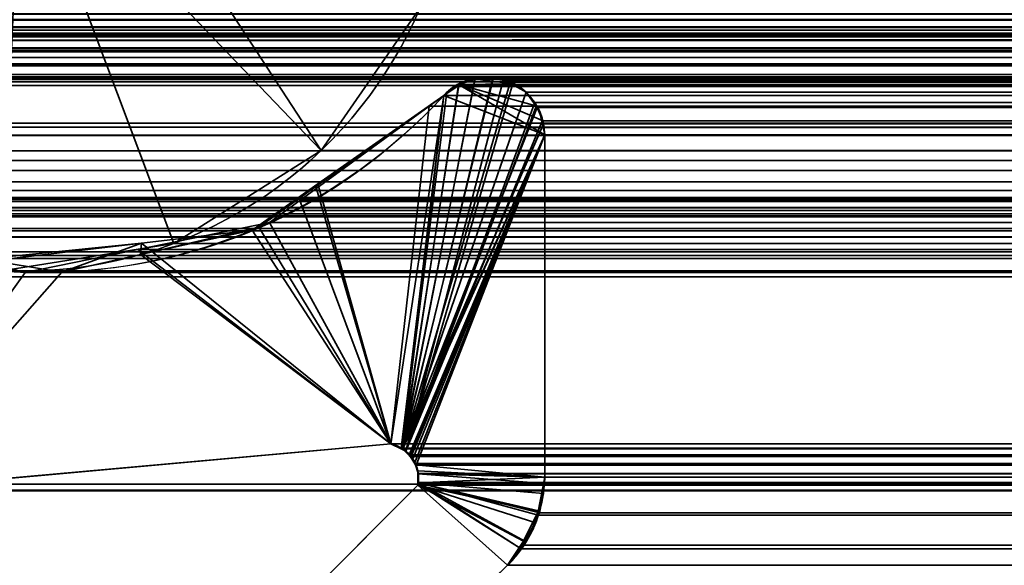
# Model space of a CAD drawing. Header units: millimetres. Extents: x -503 to 6703, y -110 to 193.
# Tile 721 of 1056: x 2599.75 to 2604.84, y 3.48 to 6.3. Entities that reach past the tile are written whole.
import ezdxf

# ---------------------------------------------------------------- set-up
doc = ezdxf.new("R2010")
doc.units = ezdxf.units.MM
doc.layers.add('151', color=7, linetype='Continuous', true_color=0xffffff)

# ---------------------------------------------------------------- blocks, each defined once
blk = doc.blocks.new('UG_SURFACE_003')
at = {"layer": '151', "color": 252, "linetype": 'Continuous', "lineweight": 35}
for points in [[(3602.5, -14, 2212.25), (3602.5, 174.4, 2212.25), (2397.5, 174.4, 2212.25), (2397.5, -14, 2212.25)], [(2547.4999, -14, 2062.2499), (2547.4999, 174.4, 2062.2499), (3452.5001, 174.4, 2062.2499), (3452.5001, -14, 2062.2499)]]:
    blk.add_3dface(points, dxfattribs=at)
blk = doc.blocks.new('UG_SURFACE_266')
at = {"layer": '151', "color": 252, "linetype": 'Continuous', "lineweight": 35}
for points in [[(2600.4848, 7.0997, 2006.7651), (2600.4398, 6.9554, 2006.8102), (2601.306, 5.6247, 2005.944), (2601.8193, 6.3663, 2005.4307)], [(2600.4398, 6.9554, 2006.8102), (2600.2686, 6.7082, 2006.9814), (2601.306, 5.6247, 2005.944)], [(2601.8193, 6.3663, -7.75), (2601.306, 5.6247, -7.75), (2600.2686, 6.7082, -7.75), (2600.4398, 6.9554, -7.75)], [(2600.5425, 5.1442, 2006.7074), (2601.306, 5.6247, 2005.944), (2600.2686, 6.7082, 2006.9814), (2600.0142, 6.5481, 2007.2358)], [(2600.0142, 6.5481, -7.75), (2600.2686, 6.7082, -7.75), (2601.306, 5.6247, -7.75), (2600.5425, 5.1442, -7.75)], [(2599.6518, 5.0021, 2007.5982), (2600.5425, 5.1442, 2006.7074), (2600.0142, 6.5481, 2007.2358), (2599.7174, 6.5007, 2007.5326)], [(2600.5425, 5.1442, -7.75), (2599.6518, 5.0021, -7.75), (2599.7174, 6.5007, -7.75), (2600.0142, 6.5481, -7.75)], [(2601.306, 5.6247, 2005.944), (2601.306, 5.6247, -7.75), (2601.8193, 6.3663, -7.75), (2601.8193, 6.3663, 2005.4307)], [(2600.5425, 5.1442, 2006.7074), (2600.5425, 5.1442, -7.75), (2601.306, 5.6247, -7.75), (2601.306, 5.6247, 2005.944)], [(2599.6518, 5.0021, 2007.5982), (2599.6518, 5.0021, -7.75), (2600.5425, 5.1442, -7.75), (2600.5425, 5.1442, 2006.7074)]]:
    blk.add_3dface(points, dxfattribs=at)
blk = doc.blocks.new('UG_SURFACE_267')
at = {"layer": '151', "color": 252, "linetype": 'Continuous', "lineweight": 35}
for points in [[(2600.4848, 7.0997, 2006.7651), (2600.4398, 6.9554, 2006.8102), (2601.306, 5.6247, 2005.944), (2601.8193, 6.3663, 2005.4307)], [(2600.4398, 6.9554, 2006.8102), (2600.2686, 6.7082, 2006.9814), (2601.306, 5.6247, 2005.944)], [(2601.8193, 6.3663, -7.75), (2601.306, 5.6247, -7.75), (2600.2686, 6.7082, -7.75), (2600.4398, 6.9554, -7.75)], [(2600.5425, 5.1442, 2006.7074), (2601.306, 5.6247, 2005.944), (2600.2686, 6.7082, 2006.9814), (2600.0142, 6.5481, 2007.2358)], [(2600.0142, 6.5481, -7.75), (2600.2686, 6.7082, -7.75), (2601.306, 5.6247, -7.75), (2600.5425, 5.1442, -7.75)], [(2599.6518, 5.0021, 2007.5982), (2600.5425, 5.1442, 2006.7074), (2600.0142, 6.5481, 2007.2358), (2599.7174, 6.5007, 2007.5326)], [(2600.5425, 5.1442, -7.75), (2599.6518, 5.0021, -7.75), (2599.7174, 6.5007, -7.75), (2600.0142, 6.5481, -7.75)], [(2601.306, 5.6247, 2005.944), (2601.306, 5.6247, -7.75), (2601.8193, 6.3663, -7.75), (2601.8193, 6.3663, 2005.4307)], [(2600.5425, 5.1442, 2006.7074), (2600.5425, 5.1442, -7.75), (2601.306, 5.6247, -7.75), (2601.306, 5.6247, 2005.944)], [(2599.6518, 5.0021, 2007.5982), (2599.6518, 5.0021, -7.75), (2600.5425, 5.1442, -7.75), (2600.5425, 5.1442, 2006.7074)]]:
    blk.add_3dface(points, dxfattribs=at)
blk = doc.blocks.new('UG_SURFACE_268')
at = {"layer": '151', "color": 252, "linetype": 'Continuous', "lineweight": 35}
for points in [[(2585.5, -25.92, 2021.75), (3414.5, -25.92, 2021.75), (3414.5, 14.42, 2021.75), (2585.5, 14.42, 2021.75)], [(2586.9999, -25.92, 2020.2501), (2586.9999, 14.42, 2020.2501), (3413.0001, 14.42, 2020.2501), (3413.0001, -25.92, 2020.2501)], [(2601.8193, 6.3663, 2005.4307), (2601.306, 5.6247, 2005.944), (2600.4398, 6.9554, 2006.8102), (2600.4848, 7.0997, 2006.7651)], [(2601.306, 5.6247, 2005.944), (2600.2686, 6.7082, 2006.9814), (2600.4398, 6.9554, 2006.8102)], [(2600.0142, 6.5481, 2007.2358), (2600.2686, 6.7082, 2006.9814), (2601.306, 5.6247, 2005.944), (2600.5425, 5.1442, 2006.7074)], [(3402.2048, 6.1356, 2009.4547), (2597.6117, 6.55, 2009.6383), (2597.7952, 6.1356, 2009.4547)], [(3402.2048, 6.1356, 2009.4547), (3402.3883, 6.55, 2009.6383), (2597.6117, 6.55, 2009.6383)], [(2599.7174, 6.5007, 2007.5326), (2600.0142, 6.5481, 2007.2358), (2600.5425, 5.1442, 2006.7074), (2599.6518, 5.0021, 2007.5982)], [(3398.694, 5.6247, 2005.944), (2601.306, 5.6247, 2005.944), (2601.8193, 6.3663, 2005.4307), (3398.1807, 6.3663, 2005.4307)], [(2597.7952, 6.1356, 2009.4547), (2598.0585, 5.7665, 2009.1918), (3401.9415, 5.7665, 2009.1918), (3402.2048, 6.1356, 2009.4547)], [(3401.9415, 5.7665, 2009.1918), (2598.0585, 5.7665, 2009.1918), (2598.7768, 5.2213, 2008.4732), (3401.2232, 5.2213, 2008.4732)], [(3399.4575, 5.1442, 2006.7074), (2600.5425, 5.1442, 2006.7074), (2601.306, 5.6247, 2005.944), (3398.694, 5.6247, 2005.944)], [(3401.2232, 5.2213, 2008.4732), (2598.7768, 5.2213, 2008.4732), (2599.6518, 5.0021, 2007.5982), (3400.3482, 5.0021, 2007.5982)], [(3400.3482, 5.0021, 2007.5982), (2599.6518, 5.0021, 2007.5982), (2600.5425, 5.1442, 2006.7074), (3399.4575, 5.1442, 2006.7074)]]:
    blk.add_3dface(points, dxfattribs=at)
blk = doc.blocks.new('UG_SURFACE_296')
at = {"layer": '151', "color": 7, "linetype": 'Continuous', "lineweight": 35}
for points in [[(2601.7237, 4.0792, 2005.5263), (2602.1037, 5.9952, 2005.1463), (2602.0806, 5.9954, 2005.1694), (2602.0184, 5.9606, 2005.2316)], [(2601.7237, 4.0792, 2005.5263), (2602.1969, 5.9944, 2005.053), (2602.1037, 5.9952, 2005.1463)], [(2602.2491, 5.9939, 2005.0008), (2602.1969, 5.9944, 2005.053), (2601.7237, 4.0792, 2005.5263), (2601.7449, 4.069, 2005.5051)], [(2601.7449, 4.069, 2005.5051), (2602.2959, 5.9673, 2004.9541), (2602.2491, 5.9939, 2005.0008)], [(2602.4122, 5.8734, 2004.8378), (2602.3667, 5.9269, 2004.8833), (2602.2959, 5.9673, 2004.9541), (2601.7449, 4.069, 2005.5051)], [(2602.0184, 5.9606, 2005.2316), (2602.0176, 5.9668, -7.75), (2601.9409, 5.9099, -7.75)], [(2601.9409, 5.9099, -7.75), (2602.0176, 5.9668, -7.75), (2602.4632, 5.7056, -7.75)], [(2602.2949, 5.9696, -7.75), (2602.0176, 5.9668, -7.75), (2602.0305, 5.9764, -7.75), (2602.1051, 5.9951, -7.75)], [(2602.0305, 5.9764, -7.75), (2602.0176, 5.9668, -7.75), (2602.0184, 5.9606, 2005.2316)], [(2602.0176, 5.9668, -7.75), (2602.2949, 5.9696, -7.75), (2602.3667, 5.9269, -7.75), (2602.4172, 5.8558, -7.75)], [(2602.4172, 5.8558, -7.75), (2602.4377, 5.8271, -7.75), (2602.4473, 5.7817, -7.75), (2602.0176, 5.9668, -7.75)], [(2602.4473, 5.7817, -7.75), (2602.4632, 5.7056, -7.75), (2602.0176, 5.9668, -7.75)], [(2602.0305, 5.9764, -7.75), (2602.0184, 5.9606, 2005.2316), (2602.0806, 5.9954, 2005.1694)], [(2602.0305, 5.9764, -7.75), (2602.0806, 5.9954, 2005.1694), (2602.1037, 5.9952, 2005.1463)], [(2602.1037, 5.9952, 2005.1463), (2602.1051, 5.9951, -7.75), (2602.0305, 5.9764, -7.75)], [(2602.1051, 5.9951, -7.75), (2602.1037, 5.9952, 2005.1463), (2602.1969, 5.9944, 2005.053)], [(2602.1969, 5.9944, 2005.053), (2602.1502, 6.0064, -7.75), (2602.1051, 5.9951, -7.75)], [(2602.1051, 5.9951, -7.75), (2602.1502, 6.0064, -7.75), (2602.1962, 5.9997, -7.75)], [(2602.1962, 5.9997, -7.75), (2602.2596, 5.9906, -7.75), (2602.2949, 5.9696, -7.75), (2602.1051, 5.9951, -7.75)], [(2602.1969, 5.9944, 2005.053), (2602.1962, 5.9997, -7.75), (2602.1502, 6.0064, -7.75)], [(2602.1962, 5.9997, -7.75), (2602.1969, 5.9944, 2005.053), (2602.2491, 5.9939, 2005.0008)], [(2602.2491, 5.9939, 2005.0008), (2602.2596, 5.9906, -7.75), (2602.1962, 5.9997, -7.75)], [(2602.2491, 5.9939, 2005.0008), (2602.2949, 5.9696, -7.75), (2602.2596, 5.9906, -7.75)], [(2602.2491, 5.9939, 2005.0008), (2602.2959, 5.9673, 2004.9541), (2602.2949, 5.9696, -7.75)], [(2602.2949, 5.9696, -7.75), (2602.2959, 5.9673, 2004.9541), (2602.3667, 5.9269, 2004.8833)], [(2602.3667, 5.9269, 2004.8833), (2602.3667, 5.9269, -7.75), (2602.2949, 5.9696, -7.75)], [(2601.9573, 5.9264, 2005.2927), (2601.9409, 5.9099, 2005.3091), (2601.6657, 4.1071, 2005.5842), (2601.7237, 4.0792, 2005.5263)], [(2601.7237, 4.0792, 2005.5263), (2602.0184, 5.9606, 2005.2316), (2601.9573, 5.9264, 2005.2927)], [(2601.9409, 5.9099, -7.75), (2601.9573, 5.9264, 2005.2927), (2602.0184, 5.9606, 2005.2316)], [(2601.9409, 5.9099, -7.75), (2601.9409, 5.9099, 2005.3091), (2601.9573, 5.9264, 2005.2927)], [(2602.3667, 5.9269, -7.75), (2602.3667, 5.9269, 2004.8833), (2602.4122, 5.8734, 2004.8378)], [(2602.4122, 5.8734, 2004.8378), (2602.4172, 5.8558, -7.75), (2602.3667, 5.9269, -7.75)], [(2601.2781, 5.4379, -7.75), (2601.2886, 5.4518, 2005.9614), (2601.9409, 5.9099, 2005.3091)], [(2601.9409, 5.9099, 2005.3091), (2601.9409, 5.9099, -7.75), (2601.2781, 5.4379, -7.75)], [(2601.2781, 5.4379, -7.75), (2601.9409, 5.9099, -7.75), (2601.6657, 4.1071, -7.75)], [(2601.6657, 4.1071, 2005.5842), (2601.9409, 5.9099, 2005.3091), (2601.2886, 5.4518, 2005.9614)], [(2602.4632, 5.7056, -7.75), (2601.7244, 4.083, -7.75), (2601.6657, 4.1071, -7.75), (2601.9409, 5.9099, -7.75)], [(2601.7449, 4.069, 2005.5051), (2602.4199, 5.8573, 2004.8301), (2602.4122, 5.8734, 2004.8378)], [(2602.4122, 5.8734, 2004.8378), (2602.4199, 5.8573, 2004.8301), (2602.4172, 5.8558, -7.75)], [(2601.7449, 4.069, 2005.5051), (2602.4518, 5.7826, 2004.7982), (2602.4504, 5.793, 2004.7996), (2602.4199, 5.8573, 2004.8301)], [(2602.4377, 5.8271, -7.75), (2602.4172, 5.8558, -7.75), (2602.4199, 5.8573, 2004.8301)], [(2602.4377, 5.8271, -7.75), (2602.4199, 5.8573, 2004.8301), (2602.4504, 5.793, 2004.7996)], [(2602.4504, 5.793, 2004.7996), (2602.4473, 5.7817, -7.75), (2602.4377, 5.8271, -7.75)], [(2602.4632, 5.7056, 2004.7867), (2602.4518, 5.7826, 2004.7982), (2601.7449, 4.069, 2005.5051), (2601.7666, 4.0415, 2005.4834)], [(2602.4504, 5.793, 2004.7996), (2602.4518, 5.7826, 2004.7982), (2602.4473, 5.7817, -7.75)], [(2602.4473, 5.7817, -7.75), (2602.4518, 5.7826, 2004.7982), (2602.4632, 5.7056, 2004.7867)], [(2602.4632, 5.7056, 2004.7867), (2602.4632, 5.7056, -7.75), (2602.4473, 5.7817, -7.75)], [(2602.4632, 5.7056, -7.75), (2601.728, 4.0816, -7.75), (2601.7244, 4.083, -7.75)], [(2601.7802, 4.0294, -7.75), (2601.7668, 4.0429, -7.75), (2601.728, 4.0816, -7.75), (2602.4632, 5.7056, -7.75)], [(2601.7666, 4.0415, 2005.4834), (2601.7911, 4.0105, 2005.4588), (2602.4632, 5.7056, 2004.7867)], [(2601.7935, 3.9977, -7.75), (2601.7802, 4.0294, -7.75), (2602.4632, 5.7056, -7.75), (2602.4632, 3.935, -7.75)], [(2602.4632, 3.935, 2004.7867), (2602.4632, 5.7056, 2004.7867), (2601.7911, 4.0105, 2005.4588), (2601.795, 3.998, 2005.455)], [(2602.4632, 5.7056, 2004.7867), (2602.4632, 3.935, 2004.7867), (2602.4632, 3.935, -7.75), (2602.4632, 5.7056, -7.75)], [(2600.9488, 5.2131, 2006.3012), (2601.2886, 5.4518, 2005.9614), (2601.2781, 5.4379, -7.75)], [(2601.2886, 5.4518, 2005.9614), (2600.9488, 5.2131, 2006.3012), (2601.6657, 4.1071, 2005.5842)], [(2600.9488, 5.2131, 2006.3012), (2601.2781, 5.4379, -7.75), (2600.9824, 5.2275, -7.75)], [(2601.6657, 4.1071, -7.75), (2600.9824, 5.2275, -7.75), (2601.2781, 5.4379, -7.75)], [(2600.9488, 5.2131, 2006.3012), (2600.9824, 5.2275, -7.75), (2600.3706, 5.0877, -7.75)], [(2600.3706, 5.0877, -7.75), (2600.9824, 5.2275, -7.75), (2601.6657, 4.1071, -7.75)], [(2600.3706, 5.0877, -7.75), (2600.3749, 5.1452, 2006.875), (2600.9488, 5.2131, 2006.3012)], [(2601.6657, 4.1071, 2005.5842), (2600.9488, 5.2131, 2006.3012), (2600.3749, 5.1452, 2006.875)], [(2600.3749, 5.1452, 2006.875), (2599.5407, 5.0464, 2007.7093), (2598.9633, 3.8635, 2008.287), (2601.6657, 4.1071, 2005.5842)], [(2599.5522, 5.0629, -7.75), (2599.5407, 5.0464, 2007.7093), (2600.3749, 5.1452, 2006.875)], [(2600.3749, 5.1452, 2006.875), (2599.9634, 4.9946, -7.75), (2599.5522, 5.0629, -7.75)], [(2600.3749, 5.1452, 2006.875), (2600.3706, 5.0877, -7.75), (2599.9634, 4.9946, -7.75)], [(2601.6657, 4.1071, -7.75), (2598.9633, 3.8635, -7.75), (2599.9634, 4.9946, -7.75), (2600.3706, 5.0877, -7.75)], [(2599.5522, 5.0629, -7.75), (2599.9634, 4.9946, -7.75), (2598.9633, 3.8635, -7.75)], [(2598.9633, 3.8635, -7.75), (2601.6657, 4.1071, -7.75), (2601.6657, 4.1071, 2005.5842), (2598.9633, 3.8635, 2008.287)], [(2601.6657, 4.1071, -7.75), (2601.7244, 4.083, -7.75), (2601.7237, 4.0792, 2005.5263)], [(2601.7237, 4.0792, 2005.5263), (2601.6657, 4.1071, 2005.5842), (2601.6657, 4.1071, -7.75)], [(2601.7449, 4.069, 2005.5051), (2601.7237, 4.0792, 2005.5263), (2601.7244, 4.083, -7.75)], [(2601.7244, 4.083, -7.75), (2601.728, 4.0816, -7.75), (2601.7666, 4.0415, 2005.4834)], [(2601.7666, 4.0415, 2005.4834), (2601.7449, 4.069, 2005.5051), (2601.7244, 4.083, -7.75)], [(2601.728, 4.0816, -7.75), (2601.7668, 4.0429, -7.75), (2601.7666, 4.0415, 2005.4834)], [(2601.7911, 4.0105, 2005.4588), (2601.7666, 4.0415, 2005.4834), (2601.7668, 4.0429, -7.75)], [(2601.7668, 4.0429, -7.75), (2601.7802, 4.0294, -7.75), (2601.795, 3.998, 2005.455)], [(2601.795, 3.998, 2005.455), (2601.7911, 4.0105, 2005.4588), (2601.7668, 4.0429, -7.75)], [(2601.7802, 4.0294, -7.75), (2601.7935, 3.9977, -7.75), (2601.795, 3.998, 2005.455)], [(2601.8083, 3.9554, 2005.4417), (2601.795, 3.998, 2005.455), (2601.7935, 3.9977, -7.75)], [(2602.4632, 3.935, -7.75), (2601.8059, 3.9681, -7.75), (2601.7935, 3.9977, -7.75)], [(2601.8083, 3.9554, 2005.4417), (2601.7935, 3.9977, -7.75), (2601.8059, 3.9681, -7.75)], [(2601.795, 3.998, 2005.455), (2601.8083, 3.9554, 2005.4417), (2602.4632, 3.935, 2004.7867)], [(2601.8062, 3.9051, -7.75), (2601.8062, 3.9526, -7.75), (2601.8059, 3.9681, -7.75), (2602.4632, 3.935, -7.75)], [(2601.8083, 3.9554, 2005.4417), (2601.8059, 3.9681, -7.75), (2601.8062, 3.9526, -7.75)], [(2601.8062, 3.9526, -7.75), (2601.8083, 3.9526, 2005.4417), (2601.8083, 3.9554, 2005.4417)], [(2601.8062, 3.9051, -7.75), (2601.8083, 3.9051, 2005.4417), (2601.8083, 3.9526, 2005.4417)], [(2601.8083, 3.9526, 2005.4417), (2601.8062, 3.9526, -7.75), (2601.8062, 3.9051, -7.75)], [(2601.8064, 3.8936, -7.75), (2601.8062, 3.9051, -7.75), (2602.4632, 3.935, -7.75), (2602.4292, 3.7578, -7.75)], [(2602.4632, 3.935, 2004.7867), (2601.8083, 3.9554, 2005.4417), (2601.8083, 3.9526, 2005.4417), (2601.8083, 3.9051, 2005.4417)], [(2602.4575, 3.8494, 2004.7925), (2602.4632, 3.935, 2004.7867), (2601.8083, 3.9051, 2005.4417)], [(2602.4292, 3.7578, -7.75), (2602.4632, 3.935, -7.75), (2602.4632, 3.935, 2004.7867)], [(2602.4632, 3.935, 2004.7867), (2602.4575, 3.8494, 2004.7925), (2602.4292, 3.7578, -7.75)], [(2602.2711, 3.4787, -7.75), (2601.023, 2.2621, -7.75), (2600.5557, 2.6395, -7.75), (2601.8064, 3.8936, -7.75)], [(2601.023, 2.2621, 2006.227), (2602.2711, 3.4787, 2004.9789), (2601.8064, 3.8936, 2005.4436), (2600.5557, 2.6395, 2006.6943)], [(2601.8064, 3.8936, -7.75), (2600.5557, 2.6395, -7.75), (2600.5557, 2.6395, 2006.6943), (2601.8064, 3.8936, 2005.4436)], [(2601.8083, 3.9049, 2005.4417), (2601.8062, 3.9051, -7.75), (2601.8064, 3.8936, -7.75)], [(2601.8083, 3.9049, 2005.4417), (2601.8083, 3.9051, 2005.4417), (2601.8062, 3.9051, -7.75)], [(2601.8083, 3.9049, 2005.4417), (2601.8064, 3.8936, 2005.4436), (2602.2711, 3.4787, 2004.9789), (2602.3595, 3.6037, 2004.8904)], [(2601.8064, 3.8936, -7.75), (2601.8064, 3.8936, 2005.4436), (2601.8083, 3.9049, 2005.4417)], [(2601.8064, 3.8936, -7.75), (2602.354, 3.6031, -7.75), (2602.2711, 3.4787, -7.75)], [(2601.8064, 3.8936, -7.75), (2602.4179, 3.6987, -7.75), (2602.354, 3.6031, -7.75)], [(2602.4292, 3.7578, -7.75), (2602.4179, 3.6987, -7.75), (2601.8064, 3.8936, -7.75)], [(2601.8083, 3.9051, 2005.4417), (2601.8083, 3.9049, 2005.4417), (2602.4313, 3.7599, 2004.8187), (2602.4575, 3.8494, 2004.7925)], [(2602.3595, 3.6037, 2004.8904), (2602.4039, 3.6663, 2004.8461), (2602.4313, 3.7599, 2004.8187), (2601.8083, 3.9049, 2005.4417)], [(2602.4575, 3.8494, 2004.7925), (2602.4313, 3.7599, 2004.8187), (2602.4292, 3.7578, -7.75)], [(2602.354, 3.6031, -7.75), (2602.4179, 3.6987, -7.75), (2602.4313, 3.7599, 2004.8187)], [(2602.4313, 3.7599, 2004.8187), (2602.4039, 3.6663, 2004.8461), (2602.354, 3.6031, -7.75)], [(2602.4179, 3.6987, -7.75), (2602.4292, 3.7578, -7.75), (2602.4313, 3.7599, 2004.8187)], [(2602.4039, 3.6663, 2004.8461), (2602.3595, 3.6037, 2004.8904), (2602.354, 3.6031, -7.75)], [(2602.2711, 3.4787, -7.75), (2602.354, 3.6031, -7.75), (2602.3595, 3.6037, 2004.8904)], [(2602.3595, 3.6037, 2004.8904), (2602.2711, 3.4787, 2004.9789), (2602.2711, 3.4787, -7.75)], [(2602.2711, 3.4787, 2004.9789), (2601.023, 2.2621, 2006.227), (2601.023, 2.2621, -7.75), (2602.2711, 3.4787, -7.75)]]:
    blk.add_3dface(points, dxfattribs=at)
blk = doc.blocks.new('UG_SURFACE_297')
at = {"layer": '151', "color": 7, "linetype": 'Continuous', "lineweight": 35}
for points in [[(2596, 11.8277, 2011.25), (2596, 5.7035, 2011.25), (3404, 5.7035, 2011.25), (3404, 11.8277, 2011.25)], [(2597.5244, 6.1935, 2009.7256), (2597.182, 6.8716, 2010.0679), (3402.818, 6.8716, 2010.0679)], [(2597.5244, 6.1935, 2009.7256), (3402.818, 6.8716, 2010.0679), (3402.4756, 6.1935, 2009.7256)], [(3413.5792, 6.243, 2020.8292), (2586.4153, 6.3315, 2020.8347), (2586.4141, 6.3011, 2020.8359)], [(2586.4153, 6.3315, 2020.8347), (3413.5792, 6.243, 2020.8292), (3413.5857, 6.3226, 2020.8356)], [(2586.4141, 6.3011, 2020.8359), (2586.4234, 6.2316, 2020.8266), (3413.5766, 6.2316, 2020.8266)], [(3413.5766, 6.2316, 2020.8266), (3413.5792, 6.243, 2020.8292), (2586.4141, 6.3011, 2020.8359)], [(2595.5107, 5.2872, 2011.7393), (2589.292, 6.3024, 2017.9579), (3410.708, 6.3024, 2017.9579), (3404.4893, 5.2872, 2011.7393)], [(2586.4275, 6.2218, 2020.8225), (3413.5725, 6.2218, 2020.8225), (3413.5766, 6.2316, 2020.8266), (2586.4234, 6.2316, 2020.8266)], [(3413.5408, 6.1453, 2020.7908), (2586.4275, 6.2218, 2020.8225), (2586.4596, 6.1447, 2020.7903)], [(3413.5408, 6.1453, 2020.7908), (3413.5725, 6.2218, 2020.8225), (2586.4275, 6.2218, 2020.8225)], [(3412.5292, 6.2483, 2019.7792), (3413.1932, 6.0016, 2020.4432), (2586.8068, 6.0016, 2020.4432), (2587.4708, 6.2483, 2019.7792)], [(2587.4708, 6.2483, 2019.7792), (2587.5657, 6.2609, 2019.6843), (3412.4341, 6.2601, 2019.6843)], [(3412.4341, 6.2601, 2019.6843), (3412.5292, 6.2483, 2019.7792), (2587.4708, 6.2483, 2019.7792)], [(3412.3931, 6.2652, 2019.6431), (2587.5657, 6.2609, 2019.6843), (2587.6024, 6.2657, 2019.6478)], [(3412.3931, 6.2652, 2019.6431), (3412.4341, 6.2601, 2019.6843), (2587.5657, 6.2609, 2019.6843)], [(2587.6024, 6.2657, 2019.6478), (3412.3433, 6.247, 2019.5932), (3412.3931, 6.2652, 2019.6431)], [(2587.6024, 6.2657, 2019.6478), (2587.657, 6.2478, 2019.593), (3412.3433, 6.247, 2019.5932)], [(3412.2601, 6.2166, 2019.51), (2587.657, 6.2478, 2019.593), (2587.7264, 6.2251, 2019.5236)], [(3412.2601, 6.2166, 2019.51), (3412.3433, 6.247, 2019.5932), (2587.657, 6.2478, 2019.593)], [(2587.7264, 6.2251, 2019.5236), (3412.2593, 6.2161, 2019.5093), (3412.2601, 6.2166, 2019.51)], [(2587.7264, 6.2251, 2019.5236), (2587.7397, 6.2136, 2019.5103), (3412.2593, 6.2161, 2019.5093)], [(3412.2593, 6.2161, 2019.5093), (2587.7397, 6.2136, 2019.5103), (2587.8065, 6.1556, 2019.4435)], [(2587.8065, 6.1556, 2019.4435), (3412.194, 6.1545, 2019.444), (3412.2593, 6.2161, 2019.5093)], [(3402.4756, 6.1935, 2009.7256), (3402.3983, 6.1059, 2009.6486), (2597.6017, 6.1059, 2009.6486), (2597.5244, 6.1935, 2009.7256)], [(3413.5408, 6.1453, 2020.7908), (2586.4596, 6.1447, 2020.7903), (2586.4656, 6.1377, 2020.7844)], [(2586.4656, 6.1377, 2020.7844), (3413.5344, 6.1377, 2020.7844), (3413.5408, 6.1453, 2020.7908)], [(3413.5344, 6.1377, 2020.7844), (2586.4656, 6.1377, 2020.7844), (2586.5266, 6.0664, 2020.7233)], [(3413.4803, 6.0724, 2020.7303), (3413.5344, 6.1377, 2020.7844), (2586.5266, 6.0664, 2020.7233)], [(3412.1888, 6.1497, 2019.4387), (2587.8065, 6.1556, 2019.4435), (2587.8069, 6.1552, 2019.443)], [(3412.1888, 6.1497, 2019.4387), (3412.194, 6.1545, 2019.444), (2587.8065, 6.1556, 2019.4435)], [(2587.8069, 6.1552, 2019.443), (3412.1466, 6.0731, 2019.3965), (3412.1888, 6.1497, 2019.4387)], [(2587.8069, 6.1552, 2019.443), (2587.8534, 6.0731, 2019.3965), (3412.1466, 6.0731, 2019.3965)], [(3413.4681, 6.0661, 2020.7183), (3413.4803, 6.0724, 2020.7303), (2586.5266, 6.0664, 2020.7233)], [(2586.5266, 6.0664, 2020.7233), (2586.5314, 6.0638, 2020.7186), (3413.4681, 6.0661, 2020.7183)], [(3412.1327, 6.0214, 2019.3827), (2587.8534, 6.0731, 2019.3965), (2587.8716, 5.981, 2019.3784)], [(3412.1327, 6.0214, 2019.3827), (3412.1466, 6.0731, 2019.3965), (2587.8534, 6.0731, 2019.3965)], [(2597.6017, 6.1059, 2009.6486), (3402.3983, 6.1059, 2009.6486), (3402.0822, 5.7463, 2009.3322), (2597.9178, 5.7463, 2009.3322)], [(3413.3835, 6.0221, 2020.6335), (3413.4681, 6.0661, 2020.7183), (2586.5314, 6.0638, 2020.7186)], [(2586.5314, 6.0638, 2020.7186), (2586.6158, 6.0181, 2020.6342), (3413.3835, 6.0221, 2020.6335)], [(3413.3835, 6.0221, 2020.6335), (2586.6158, 6.0181, 2020.6342), (2586.6394, 6.0054, 2020.6108)], [(3413.3413, 6.0002, 2020.5913), (3413.3835, 6.0221, 2020.6335), (2586.6394, 6.0054, 2020.6108)], [(2587.8716, 5.981, 2019.3784), (3412.1284, 5.9608, 2019.3784), (3412.1327, 6.0214, 2019.3827)], [(2586.6394, 6.0054, 2020.6108), (2586.7071, 5.999, 2020.5431), (3413.2934, 6.0006, 2020.5433)], [(3413.2934, 6.0006, 2020.5433), (3413.3413, 6.0002, 2020.5913), (2586.6394, 6.0054, 2020.6108)], [(2586.7071, 5.999, 2020.5431), (2586.7629, 5.9938, 2020.4871), (3413.1932, 6.0016, 2020.4432)], [(3413.1932, 6.0016, 2020.4432), (3413.2934, 6.0006, 2020.5433), (2586.7071, 5.999, 2020.5431)], [(2586.7629, 5.9938, 2020.4871), (2586.8068, 6.0016, 2020.4432), (3413.1932, 6.0016, 2020.4432)], [(2587.8716, 5.981, 2019.3784), (2587.8716, 5.9608, 2019.3784), (3412.1284, 5.9608, 2019.3784)], [(2602.102, 5.9947, 2005.1482), (2602.1302, 6.0049, 2005.1198), (2602.1934, 5.9969, 2005.0566), (2601.7272, 4.082, 2005.5227)], [(2602.1934, 5.9969, 2005.0566), (2602.2685, 5.9874, 2004.9815), (2602.2844, 5.9776, 2004.9655), (2601.7272, 4.082, 2005.5227)], [(2601.7272, 4.082, 2005.5227), (2602.0169, 5.9639, 2005.233), (2602.102, 5.9947, 2005.1482)], [(2602.2844, 5.9776, 2004.9655), (2602.3667, 5.9269, 2004.8833), (2601.7272, 4.082, 2005.5227)], [(2602.0169, 5.9639, 2005.233), (3397.9831, 5.9639, 2005.233), (3397.898, 5.9947, 2005.1482), (2602.102, 5.9947, 2005.1482)], [(2602.102, 5.9947, 2005.1482), (3397.898, 5.9947, 2005.1482), (3397.8698, 6.0049, 2005.1198)], [(2602.1302, 6.0049, 2005.1198), (2602.102, 5.9947, 2005.1482), (3397.8698, 6.0049, 2005.1198)], [(3397.8698, 6.0049, 2005.1198), (3397.8066, 5.9969, 2005.0566), (2602.1934, 5.9969, 2005.0566), (2602.1302, 6.0049, 2005.1198)], [(2602.2685, 5.9874, 2004.9815), (2602.1934, 5.9969, 2005.0566), (3397.8066, 5.9969, 2005.0566)], [(2602.2685, 5.9874, 2004.9815), (3397.8066, 5.9969, 2005.0566), (3397.7315, 5.9874, 2004.9815)], [(3397.7315, 5.9874, 2004.9815), (2602.2844, 5.9776, 2004.9655), (2602.2685, 5.9874, 2004.9815)], [(3397.7315, 5.9874, 2004.9815), (3397.7156, 5.9776, 2004.9655), (2602.2844, 5.9776, 2004.9655)], [(2602.2844, 5.9776, 2004.9655), (3397.7156, 5.9776, 2004.9655), (3397.6333, 5.9269, 2004.8833), (2602.3667, 5.9269, 2004.8833)], [(3412.1749, 2.6459, 2019.4249), (3412.1284, 5.9608, 2019.3784), (2587.8716, 5.9608, 2019.3784), (2587.8251, 2.6459, 2019.4249)], [(2601.7272, 4.082, 2005.5227), (2601.9409, 5.9099, 2005.3091), (2601.9948, 5.9558, 2005.2552), (2602.0169, 5.9639, 2005.233)], [(2601.7272, 4.082, 2005.5227), (2602.3667, 5.9269, 2004.8833), (2602.4125, 5.873, 2004.8375), (2602.4234, 5.8481, 2004.8265)], [(2601.9948, 5.9558, 2005.2552), (2601.9409, 5.9099, 2005.3091), (3398.0591, 5.9099, 2005.3091)], [(3398.0052, 5.9558, 2005.2552), (3397.9831, 5.9639, 2005.233), (2602.0169, 5.9639, 2005.233), (2601.9948, 5.9558, 2005.2552)], [(2601.9948, 5.9558, 2005.2552), (3398.0591, 5.9099, 2005.3091), (3398.0052, 5.9558, 2005.2552)], [(2602.4125, 5.873, 2004.8375), (2602.3667, 5.9269, 2004.8833), (3397.6333, 5.9269, 2004.8833)], [(2602.4125, 5.873, 2004.8375), (3397.6333, 5.9269, 2004.8833), (3397.5744, 5.8501, 2004.8244)], [(2601.7194, 4.0852, 2005.5308), (2601.6657, 4.1071, 2005.5842), (2601.8651, 5.8546, 2005.3849), (2601.9409, 5.9099, 2005.3091)], [(2601.9409, 5.9099, 2005.3091), (2601.7272, 4.082, 2005.5227), (2601.7194, 4.0852, 2005.5308)], [(2601.8651, 5.8546, 2005.3849), (3398.1349, 5.8546, 2005.3849), (3398.0591, 5.9099, 2005.3091), (2601.9409, 5.9099, 2005.3091)], [(3397.5744, 5.8501, 2004.8244), (2602.4234, 5.8481, 2004.8265), (2602.4125, 5.873, 2004.8375)], [(2601.1953, 5.3666, 2006.0546), (2601.8651, 5.8546, 2005.3849), (2601.6657, 4.1071, 2005.5842)], [(2601.1953, 5.3666, 2006.0546), (3398.8047, 5.3666, 2006.0546), (3398.1349, 5.8546, 2005.3849), (2601.8651, 5.8546, 2005.3849)], [(2602.4234, 5.8481, 2004.8265), (2602.4542, 5.7791, 2004.7958), (2602.4563, 5.7623, 2004.7936), (2601.7272, 4.082, 2005.5227)], [(2602.4542, 5.7791, 2004.7958), (2602.4234, 5.8481, 2004.8265), (3397.5744, 5.8501, 2004.8244)], [(2602.4542, 5.7791, 2004.7958), (3397.5744, 5.8501, 2004.8244), (3397.572, 5.8473, 2004.8223)], [(3397.572, 5.8473, 2004.8223), (2602.4563, 5.7623, 2004.7936), (2602.4542, 5.7791, 2004.7958)], [(2602.4563, 5.7623, 2004.7936), (3397.572, 5.8473, 2004.8223), (3397.5463, 5.7807, 2004.7963)], [(2601.7611, 4.051, 2005.4889), (2601.7272, 4.082, 2005.5227), (2602.4563, 5.7623, 2004.7936), (2602.4632, 5.7056, 2004.7867)], [(3397.5463, 5.7807, 2004.7963), (3397.5439, 5.7622, 2004.7939), (2602.4563, 5.7623, 2004.7936)], [(2602.4563, 5.7623, 2004.7936), (3397.5439, 5.7622, 2004.7939), (3397.5368, 5.7056, 2004.7867)], [(3397.5368, 5.7056, 2004.7867), (2602.4632, 5.7056, 2004.7867), (2602.4563, 5.7623, 2004.7936)], [(2597.9178, 5.7463, 2009.3322), (3402.0822, 5.7463, 2009.3322), (3401.5, 5.3308, 2008.75)], [(2598.5, 5.3308, 2008.75), (2597.9178, 5.7463, 2009.3322), (3401.5, 5.3308, 2008.75)], [(3404.0146, 5.5934, 2011.2646), (2596, 5.7035, 2011.25), (2595.9923, 5.6228, 2011.2576)], [(3404.0146, 5.5934, 2011.2646), (3404, 5.7035, 2011.25), (2596, 5.7035, 2011.25)], [(2602.4632, 5.7056, 2004.7867), (2601.7718, 4.041, 2005.4781), (2601.7611, 4.051, 2005.4889)], [(2602.4632, 5.7056, 2004.7867), (2601.7973, 3.9967, 2005.4526), (2601.7921, 4.0059, 2005.4579), (2601.7718, 4.041, 2005.4781)], [(2602.4632, 5.7056, 2004.7867), (2602.4632, 3.935, 2004.7867), (2601.8085, 3.9533, 2005.4414), (2601.7973, 3.9967, 2005.4526)], [(3397.5368, 5.7056, 2004.7867), (3397.5368, 3.935, 2004.7867), (2602.4632, 3.935, 2004.7867), (2602.4632, 5.7056, 2004.7867)], [(2595.9923, 5.6228, 2011.2576), (2595.9759, 5.5732, 2011.2741), (3404.0229, 5.5727, 2011.2729)], [(2595.9923, 5.6228, 2011.2576), (3404.0229, 5.5727, 2011.2729), (3404.0146, 5.5934, 2011.2646)], [(3404.0539, 5.4968, 2011.3039), (2595.9759, 5.5732, 2011.2741), (2595.9587, 5.521, 2011.2913)], [(3404.0539, 5.4968, 2011.3039), (3404.0229, 5.5727, 2011.2729), (2595.9759, 5.5732, 2011.2741)], [(2595.9587, 5.521, 2011.2913), (2595.9191, 5.4626, 2011.3308), (3404.0806, 5.4632, 2011.3306)], [(2595.9587, 5.521, 2011.2913), (3404.0806, 5.4632, 2011.3306), (3404.0539, 5.4968, 2011.3039)], [(3404.1371, 5.392, 2011.3871), (2595.9191, 5.4626, 2011.3308), (2595.8896, 5.4187, 2011.3604)], [(3404.1371, 5.392, 2011.3871), (3404.0806, 5.4632, 2011.3306), (2595.9191, 5.4626, 2011.3308)], [(2595.8896, 5.4187, 2011.3604), (2595.8295, 5.3729, 2011.4207), (3404.17, 5.3723, 2011.42)], [(2595.8896, 5.4187, 2011.3604), (3404.17, 5.3723, 2011.42), (3404.1371, 5.392, 2011.3871)], [(2589.1747, 5.3614, 2018.0755), (3410.8253, 5.3614, 2018.0755), (3410.943, 5.2978, 2018.193), (2589.057, 5.2978, 2018.193)], [(3410.8253, 5.3614, 2018.0755), (2589.1747, 5.3614, 2018.0755), (2589.1783, 5.3634, 2018.0717)], [(2589.1783, 5.3634, 2018.0717), (2589.3109, 5.381, 2017.9391), (3410.6891, 5.381, 2017.9391), (3410.8217, 5.3634, 2018.0717)], [(3410.8217, 5.3634, 2018.0717), (3410.8253, 5.3614, 2018.0755), (2589.1783, 5.3634, 2018.0717)], [(2589.3109, 5.381, 2017.9391), (2598.4149, 3.8982, 2008.8351), (3401.5851, 3.8982, 2008.8351), (3410.6891, 5.381, 2017.9391)], [(3404.2792, 5.3064, 2011.5294), (2595.8295, 5.3729, 2011.4207), (2595.7699, 5.3276, 2011.4801)], [(3404.2792, 5.3064, 2011.5294), (3404.17, 5.3723, 2011.42), (2595.8295, 5.3729, 2011.4207)], [(2601.6657, 4.1071, 2005.5842), (2601.0389, 5.2528, 2006.211), (2601.1953, 5.3666, 2006.0546)], [(3398.9611, 5.2528, 2006.211), (2601.1953, 5.3666, 2006.0546), (2601.0389, 5.2528, 2006.211)], [(3398.9611, 5.2528, 2006.211), (3398.8047, 5.3666, 2006.0546), (2601.1953, 5.3666, 2006.0546)], [(3404.2852, 5.3054, 2011.5354), (2595.7141, 5.3143, 2011.5359), (2595.5932, 5.2854, 2011.6568)], [(2595.5932, 5.2854, 2011.6568), (3404.4068, 5.2844, 2011.6568), (3404.2852, 5.3054, 2011.5354)], [(2595.7699, 5.3276, 2011.4801), (2595.7141, 5.3143, 2011.5359), (3404.2852, 5.3054, 2011.5354)], [(2595.7699, 5.3276, 2011.4801), (3404.2852, 5.3054, 2011.5354), (3404.2792, 5.3064, 2011.5294)], [(3401.5, 5.3308, 2008.75), (3401.3259, 5.2846, 2008.5759), (2598.6741, 5.2846, 2008.5759), (2598.5, 5.3308, 2008.75)], [(3410.9719, 5.2822, 2018.2219), (2588.9649, 5.2087, 2018.285), (2589.0281, 5.2822, 2018.2219)], [(3410.9719, 5.2822, 2018.2219), (3411.0351, 5.2087, 2018.285), (2588.9649, 5.2087, 2018.285)], [(2589.0281, 5.2822, 2018.2219), (2589.057, 5.2978, 2018.193), (3410.943, 5.2978, 2018.193), (3410.9719, 5.2822, 2018.2219)], [(2595.562, 5.2822, 2011.688), (2595.5107, 5.2872, 2011.7393), (3404.4893, 5.2872, 2011.7393)], [(2595.5787, 5.2819, 2011.6713), (2595.562, 5.2822, 2011.688), (3404.4893, 5.2872, 2011.7393)], [(3404.4893, 5.2872, 2011.7393), (3404.4213, 5.2819, 2011.6713), (2595.5787, 5.2819, 2011.6713)], [(3404.4068, 5.2844, 2011.6568), (2595.5932, 5.2854, 2011.6568), (2595.5787, 5.2819, 2011.6713)], [(2595.5787, 5.2819, 2011.6713), (3404.4213, 5.2819, 2011.6713), (3404.4068, 5.2844, 2011.6568)], [(2598.6741, 5.2846, 2008.5759), (3401.3259, 5.2846, 2008.5759), (3400.5053, 5.0669, 2007.7553), (2599.4947, 5.0669, 2007.7553)], [(2600.3575, 5.1131, 2006.8927), (2601.0389, 5.2528, 2006.211), (2601.6657, 4.1071, 2005.5842)], [(2601.0389, 5.2528, 2006.211), (2600.3575, 5.1131, 2006.8927), (3399.6425, 5.1131, 2006.8927)], [(2601.0389, 5.2528, 2006.211), (3399.6425, 5.1131, 2006.8927), (3398.9611, 5.2528, 2006.211)], [(2588.9385, 5.178, 2018.3115), (2588.9649, 5.2087, 2018.285), (3411.0351, 5.2087, 2018.285), (3411.0615, 5.178, 2018.3115)], [(3411.0959, 5.1012, 2018.3458), (2588.9041, 5.1012, 2018.3458), (2588.9385, 5.178, 2018.3115)], [(3411.0615, 5.178, 2018.3115), (3411.0959, 5.1012, 2018.3458), (2588.9385, 5.178, 2018.3115)], [(2588.8956, 5.0824, 2018.3544), (2588.9041, 5.1012, 2018.3458), (3411.0959, 5.1012, 2018.3458), (3411.1044, 5.0824, 2018.3544)], [(2601.6657, 4.1071, 2005.5842), (2598.9633, 3.8635, 2008.287), (2599.7727, 4.9932, 2007.4773), (2600.3575, 5.1131, 2006.8927)], [(3400.2273, 4.9932, 2007.4773), (2600.3575, 5.1131, 2006.8927), (2599.7727, 4.9932, 2007.4773)], [(3400.2273, 4.9932, 2007.4773), (3399.6425, 5.1131, 2006.8927), (2600.3575, 5.1131, 2006.8927)], [(3411.1223, 4.9715, 2018.3723), (2588.8777, 4.9715, 2018.3723), (2588.8956, 5.0824, 2018.3544)], [(3411.1044, 5.0824, 2018.3544), (3411.1223, 4.9715, 2018.3723), (2588.8956, 5.0824, 2018.3544)], [(2599.4947, 5.0669, 2007.7553), (2599.7727, 4.9932, 2007.4773), (2598.9633, 3.8635, 2008.287)], [(2599.7727, 4.9932, 2007.4773), (2599.4947, 5.0669, 2007.7553), (3400.5053, 5.0669, 2007.7553)], [(2599.7727, 4.9932, 2007.4773), (3400.5053, 5.0669, 2007.7553), (3400.2273, 4.9932, 2007.4773)], [(2588.7952, 2.0412, 2018.4548), (2588.8777, 4.9715, 2018.3723), (3411.1223, 4.9715, 2018.3723), (3411.2048, 2.0412, 2018.4548)], [(2598.9633, 3.8635, 2008.287), (2601.6657, 4.1071, 2005.5842), (3398.3343, 4.1071, 2005.5842), (3401.0367, 3.8635, 2008.287)], [(2601.6657, 4.1071, 2005.5842), (2601.7194, 4.0852, 2005.5308), (3398.2806, 4.0862, 2005.5306)], [(3398.2806, 4.0862, 2005.5306), (3398.3343, 4.1071, 2005.5842), (2601.6657, 4.1071, 2005.5842)], [(3398.2778, 4.0851, 2005.5277), (3398.2806, 4.0862, 2005.5306), (2601.7194, 4.0852, 2005.5308)], [(2601.7194, 4.0852, 2005.5308), (3398.2489, 4.0636, 2005.4989), (3398.2778, 4.0851, 2005.5277)], [(3398.2489, 4.0636, 2005.4989), (2601.7194, 4.0852, 2005.5308), (2601.7272, 4.082, 2005.5227)], [(2601.7272, 4.082, 2005.5227), (3398.2391, 4.0513, 2005.4891), (3398.2489, 4.0636, 2005.4989)], [(2601.7272, 4.082, 2005.5227), (2601.7611, 4.051, 2005.4889), (3398.2391, 4.0513, 2005.4891)], [(3398.2134, 4.0191, 2005.4634), (3398.2391, 4.0513, 2005.4891), (2601.7611, 4.051, 2005.4889)], [(3398.2134, 4.0191, 2005.4634), (2601.7611, 4.051, 2005.4889), (2601.7718, 4.041, 2005.4781)], [(2601.7718, 4.041, 2005.4781), (3398.2079, 4.0062, 2005.4579), (3398.2134, 4.0191, 2005.4634)], [(2601.7718, 4.041, 2005.4781), (2601.7921, 4.0059, 2005.4579), (3398.2079, 4.0062, 2005.4579)], [(3398.1972, 3.981, 2005.4471), (3398.2079, 4.0062, 2005.4579), (2601.7921, 4.0059, 2005.4579)], [(3398.1972, 3.981, 2005.4471), (2601.7921, 4.0059, 2005.4579), (2601.7973, 3.9967, 2005.4526)], [(2601.7973, 3.9967, 2005.4526), (3398.1924, 3.9522, 2005.4424), (3398.1972, 3.981, 2005.4471)], [(2601.7973, 3.9967, 2005.4526), (2601.8085, 3.9533, 2005.4414), (3398.1924, 3.9522, 2005.4424)], [(2601.8085, 3.9526, 2005.4414), (2601.8085, 3.9533, 2005.4414), (2602.4632, 3.935, 2004.7867)], [(2601.8085, 3.9533, 2005.4414), (2601.8085, 3.9526, 2005.4414), (3398.1924, 3.9522, 2005.4424)], [(2601.8085, 3.9526, 2005.4414), (2602.4632, 3.935, 2004.7867), (2602.4625, 3.9026, 2004.7874)], [(2602.4625, 3.9026, 2004.7874), (2602.4356, 3.7495, 2004.8144), (2601.8085, 3.9069, 2005.4414), (2601.8085, 3.9526, 2005.4414)], [(3398.19, 3.9377, 2005.44), (2601.8085, 3.9526, 2005.4414), (2601.8085, 3.9069, 2005.4414)], [(3398.19, 3.9377, 2005.44), (3398.1924, 3.9522, 2005.4424), (2601.8085, 3.9526, 2005.4414)], [(2601.8085, 3.9069, 2005.4414), (3398.1931, 3.9, 2005.4431), (3398.19, 3.9377, 2005.44)], [(3397.5368, 3.935, 2004.7867), (2602.4356, 3.7495, 2004.8144), (2602.4625, 3.9026, 2004.7874)], [(2602.4356, 3.7495, 2004.8144), (3397.5368, 3.935, 2004.7867), (3397.5551, 3.7831, 2004.8051)], [(2602.4625, 3.9026, 2004.7874), (2602.4632, 3.935, 2004.7867), (3397.5368, 3.935, 2004.7867)], [(3401.5851, 3.8982, 2008.8351), (2598.4149, 3.8982, 2008.8351), (2598.6898, 3.8674, 2008.5602)], [(3401.5851, 3.8982, 2008.8351), (2598.6898, 3.8674, 2008.5602), (2598.9633, 3.8635, 2008.287)], [(2598.9633, 3.8635, 2008.287), (3401.0367, 3.8635, 2008.287), (3401.5851, 3.8982, 2008.8351)], [(2600.5557, 2.6395, 2006.6943), (2601.8064, 3.8936, 2005.4436), (2602.2711, 3.4787, 2004.9789), (2601.023, 2.2621, 2006.227)], [(2601.8064, 3.8936, 2005.4436), (2600.5557, 2.6395, 2006.6943), (3399.4443, 2.6395, 2006.6943), (3398.1936, 3.8936, 2005.4436)], [(2602.3414, 3.5636, 2004.9086), (2602.2711, 3.4787, 2004.9789), (2601.8064, 3.8936, 2005.4436), (2601.8074, 3.8999, 2005.4426)], [(2601.8074, 3.8999, 2005.4426), (2601.8064, 3.8936, 2005.4436), (3398.1936, 3.8936, 2005.4436)], [(2601.8074, 3.8999, 2005.4426), (2601.8085, 3.9069, 2005.4414), (2602.3414, 3.5636, 2004.9086)], [(2601.8085, 3.9069, 2005.4414), (2601.8074, 3.8999, 2005.4426), (3398.1931, 3.9, 2005.4431)], [(3398.1936, 3.8936, 2005.4436), (3398.1931, 3.9, 2005.4431), (2601.8074, 3.8999, 2005.4426)], [(2601.8085, 3.9069, 2005.4414), (2602.4301, 3.7375, 2004.8199), (2602.3567, 3.5821, 2004.8933), (2602.3414, 3.5636, 2004.9086)], [(2601.8085, 3.9069, 2005.4414), (2602.4356, 3.7495, 2004.8144), (2602.4301, 3.7375, 2004.8199)], [(3397.5551, 3.7831, 2004.8051), (2602.4301, 3.7375, 2004.8199), (2602.4356, 3.7495, 2004.8144)], [(3397.5551, 3.7831, 2004.8051), (3397.5718, 3.7387, 2004.8218), (2602.4301, 3.7375, 2004.8199)], [(2602.3567, 3.5821, 2004.8933), (3397.5718, 3.7387, 2004.8218), (3397.6076, 3.6431, 2004.8575)], [(2602.3567, 3.5821, 2004.8933), (2602.4301, 3.7375, 2004.8199), (3397.5718, 3.7387, 2004.8218)], [(3397.6076, 3.6431, 2004.8575), (2602.3414, 3.5636, 2004.9086), (2602.3567, 3.5821, 2004.8933)], [(3397.6076, 3.6431, 2004.8575), (3397.6619, 3.5694, 2004.9119), (2602.3414, 3.5636, 2004.9086)], [(2602.3414, 3.5636, 2004.9086), (3397.6619, 3.5694, 2004.9119), (3397.7289, 3.4787, 2004.9789)], [(3397.7289, 3.4787, 2004.9789), (2602.2711, 3.4787, 2004.9789), (2602.3414, 3.5636, 2004.9086)], [(3397.7289, 3.4787, 2004.9789), (3398.977, 2.2621, 2006.227), (2601.023, 2.2621, 2006.227), (2602.2711, 3.4787, 2004.9789)]]:
    blk.add_3dface(points, dxfattribs=at)

msp = doc.modelspace()

# ---------------------------------------------------------------- linework, layer by layer
at = {"layer": '151', "color": 252, "linetype": 'Continuous', "lineweight": -3, "true_color": 0x939598}
for p, q in [((3413.5766, 6.2316, 2020.8266), (2586.4234, 6.2316, 2020.8266)), ((3412.5291, 6.2483, 2019.7791), (2587.4709, 6.2483, 2019.7791)), ((3412.1465, 6.0731, 2019.3965), (2587.8535, 6.0731, 2019.3965)), ((3413.1932, 6.0016, 2020.4432), (2586.8068, 6.0016, 2020.4432)), ((2587.8716, 5.9608, 2019.3784), (3412.1284, 5.9608, 2019.3784)), ((2602.3667, 5.9269, 2004.8833), (2602.3667, 5.9269, -7.75)), ((3397.6333, 5.9269, 2004.8833), (2602.3667, 5.9269, 2004.8833)), ((2601.9408, 5.9099, 2005.3092), (2601.9408, 5.9099, -7.75)), ((3398.0592, 5.9099, 2005.3092), (2601.9408, 5.9099, 2005.3092)), ((3402.0821, 5.7463, 2009.3321), (2597.9179, 5.7463, 2009.3321)), ((2596, 5.7035, 2011.25), (3404, 5.7035, 2011.25)), ((2602.4633, 5.7056, -7.75), (2602.4633, 3.935, -7.75)), ((2602.4633, 5.7056, 2004.7867), (2602.4633, 3.935, 2004.7867)), ((2602.4633, 5.7056, 2004.7867), (2602.4633, 3.935, 2004.7867)), ((3397.5367, 5.7056, 2004.7867), (2602.4633, 5.7056, 2004.7867)), ((2602.4633, 5.7056, 2004.7867), (2602.4633, 5.7056, -7.75)), ((2589.3109, 5.381, 2017.9391), (3410.6891, 5.381, 2017.9391)), ((2595.5108, 5.2872, 2011.7392), (3404.4892, 5.2872, 2011.7392)), ((2595.5788, 5.2819, 2011.6712), (3404.4212, 5.2819, 2011.6712)), ((2588.8776, 4.9715, 2018.3724), (3411.1224, 4.9715, 2018.3724)), ((2601.6658, 4.1071, 2005.5842), (2598.9632, 3.8635, 2008.2868)), ((2601.6658, 4.1071, -7.75), (2598.9632, 3.8635, -7.75)), ((2601.6658, 4.1071, 2005.5842), (2598.9632, 3.8635, 2008.2868)), ((3398.3342, 4.1071, 2005.5842), (2601.6658, 4.1071, 2005.5842)), ((2601.6658, 4.1071, 2005.5842), (2601.6658, 4.1071, -7.75)), ((2602.4633, 3.935, 2004.7867), (2602.4633, 3.935, -7.75)), ((3397.5367, 3.935, 2004.7867), (2602.4633, 3.935, 2004.7867)), ((2598.4148, 3.8982, 2008.8352), (3401.5852, 3.8982, 2008.8352)), ((2600.5557, 2.6395, 2006.6943), (2601.8063, 3.8936, 2005.4437)), ((2600.5557, 2.6395, 2006.6943), (2601.8063, 3.8936, 2005.4437)), ((2601.8063, 3.8936, -7.75), (2600.5557, 2.6395, -7.75)), ((2601.8063, 3.8936, 2005.4437), (3398.1937, 3.8936, 2005.4437)), ((2601.8063, 3.8936, -7.75), (2601.8063, 3.8936, 2005.4437)), ((2598.9632, 3.8635, 2008.2868), (3401.0368, 3.8635, 2008.2868)), ((2602.2711, 3.4787, 2004.9789), (2601.023, 2.2621, 2006.227)), ((2602.2711, 3.4787, 2004.9789), (2601.023, 2.2621, 2006.227)), ((3397.7289, 3.4787, 2004.9789), (2602.2711, 3.4787, 2004.9789)), ((2602.2711, 3.4787, 2004.9789), (2602.2711, 3.4787, -7.75))]:
    msp.add_line(p, q, dxfattribs=at)
at = {"layer": '151', "color": 252, "linetype": 'Continuous', "lineweight": -3, "true_color": 0x939598, "extrusion": (0, 0, -1)}
msp.add_arc((-2599.75, 7.25, 7.75), 2.25, 180, 5, dxfattribs=at)
msp.add_arc((-2599.75, 7.25, 7.75), 2.25, 180, 5, dxfattribs=at)
at = {"layer": '151', "color": 252, "linetype": 'Continuous', "lineweight": -3, "true_color": 0x939598, "extrusion": (0.707107, 6.12323e-17, 0.707107)}
msp.add_ellipse((2599.75, 7.25, 2007.5), major_axis=(-2.25, 0, 2.25), ratio=0.707107, start_param=6.195919, end_param=9.424778, dxfattribs=at)
msp.add_ellipse((2599.75, 7.25, 2007.5), major_axis=(-2.25, 0, 2.25), ratio=0.707107, start_param=6.195919, end_param=9.424778, dxfattribs=at)
msp.add_ellipse((2599.75, 7.25, 2007.5), major_axis=(-2.25, 0, 2.25), ratio=0.707107, start_param=6.195919, end_param=9.424778, dxfattribs=at)
at = {"layer": '151', "color": 252, "linetype": 'Continuous', "lineweight": -3, "true_color": 0x939598}
for points in [[(2602.3667, 5.9269, 2004.8833), (2602.2442, 6.0398, 2005.0058), (2602.0538, 6.0316, 2005.1962), (2601.9408, 5.9099, 2005.3092)], [(2602.3667, 5.9269, -7.75), (2602.2442, 6.0398, -7.75), (2602.0538, 6.0316, -7.75), (2601.9408, 5.9099, -7.75)], [(2602.4633, 5.7056, -7.75), (2602.4633, 5.7899, -7.75), (2602.4279, 5.8699, -7.75), (2602.3667, 5.9269, -7.75)], [(2602.4633, 5.7056, 2004.7867), (2602.4633, 5.7899, 2004.7867), (2602.4279, 5.8699, 2004.8221), (2602.3667, 5.9269, 2004.8833)], [(2601.9408, 5.9099, -7.75), (2600.8754, 4.7534, -7.75), (2599.074, 4.6801, -7.75), (2597.9179, 5.7463, -7.75)], [(2601.9408, 5.9099, 2005.3092), (2600.8754, 4.7534, 2006.3746), (2599.074, 4.6801, 2008.176), (2597.9179, 5.7463, 2009.3321)], [(2601.6658, 4.1071, 2005.5842), (2601.7635, 4.0869, 2005.4865), (2601.8265, 3.9913, 2005.4235), (2601.8063, 3.8936, 2005.4437)], [(2601.8063, 3.8936, -7.75), (2601.8265, 3.9913, -7.75), (2601.7635, 4.0869, -7.75), (2601.6658, 4.1071, -7.75)], [(2602.2711, 3.4787, -7.75), (2602.3939, 3.5987, -7.75), (2602.4633, 3.7633, -7.75), (2602.4633, 3.935, -7.75)], [(2602.2711, 3.4787, 2004.9789), (2602.3939, 3.5987, 2004.8561), (2602.4633, 3.7633, 2004.7867), (2602.4633, 3.935, 2004.7867)]]:
    msp.add_open_spline(points, degree=3, dxfattribs=at)
for points, knots in [([(2602.3667, 5.9269, 2004.8833), (2602.3368, 5.9544, 2004.9132), (2602.303, 5.9745, 2004.947), (2602.2238, 6.0042, 2005.0262), (2602.1764, 6.0098, 2005.0736), (2602.0837, 5.9999, 2005.1663), (2602.0368, 5.984, 2005.2132), (2601.9757, 5.9432, 2005.2743), (2601.9575, 5.9279, 2005.2925), (2601.9408, 5.9099, 2005.3092)], [0, 0, 0, 0, 0.238321, 0.238321, 0.54837, 0.54837, 0.861156, 0.861156, 1, 1, 1, 1]), ([(2602.4633, 5.7056, 2004.7867), (2602.4633, 5.7182, 2004.7867), (2602.4625, 5.7308, 2004.7875), (2602.4594, 5.7554, 2004.7906), (2602.4571, 5.7675, 2004.7929), (2602.4512, 5.7908, 2004.7988), (2602.4476, 5.8022, 2004.8024), (2602.4393, 5.824, 2004.8107), (2602.4345, 5.8345, 2004.8155), (2602.4242, 5.8544, 2004.8258), (2602.4185, 5.864, 2004.8315), (2602.4065, 5.882, 2004.8435), (2602.4001, 5.8905, 2004.8499), (2602.385, 5.9087, 2004.865), (2602.376, 5.9182, 2004.874), (2602.3667, 5.9269, 2004.8833)], [0, 0, 0, 0, 0.139331, 0.139331, 0.276774, 0.276774, 0.414096, 0.414096, 0.551289, 0.551289, 0.688369, 0.688369, 0.825357, 0.825357, 1, 1, 1, 1]), ([(2601.9408, 5.9099, 2005.3092), (2601.371, 5.2914, 2005.879), (2600.6602, 5.0196, 2006.5898), (2599.2394, 4.9686, 2008.0106), (2598.5184, 5.1925, 2008.7316), (2597.9179, 5.7463, 2009.3321)], [0, 0, 0, 0, 0.5, 0.5, 1, 1, 1, 1]), ([(2601.6658, 4.1071, 2005.5842), (2601.6869, 4.1027, 2005.5631), (2601.7078, 4.0945, 2005.5422), (2601.7433, 4.0716, 2005.5067), (2601.7588, 4.0579, 2005.4912), (2601.7819, 4.0282, 2005.4681), (2601.7907, 4.0132, 2005.4593), (2601.8027, 3.9832, 2005.4473), (2601.8066, 3.9684, 2005.4434), (2601.8106, 3.9381, 2005.4394), (2601.8105, 3.9221, 2005.4395), (2601.808, 3.9024, 2005.442), (2601.8072, 3.898, 2005.4428), (2601.8063, 3.8936, 2005.4437)], [0, 0, 0, 0, 0.274905, 0.274905, 0.504439, 0.504439, 0.67782, 0.67782, 0.818047, 0.818047, 0.959103, 0.959103, 1, 1, 1, 1]), ([(2602.2711, 3.4787, 2004.9789), (2602.302, 3.5089, 2004.948), (2602.331, 3.5434, 2004.919), (2602.3892, 3.631, 2004.8608), (2602.4169, 3.6879, 2004.8331), (2602.4504, 3.7978, 2004.7996), (2602.4598, 3.8502, 2004.7902), (2602.463, 3.9134, 2004.787), (2602.4633, 3.9242, 2004.7867), (2602.4633, 3.935, 2004.7867)], [0, 0, 0, 0, 0.28806, 0.28806, 0.655147, 0.655147, 0.941866, 0.941866, 1, 1, 1, 1])]:
    msp.add_open_spline(points, degree=3, knots=knots, dxfattribs=at)

# ---------------------------------------------------------------- block references
for name in ['UG_SURFACE_003', 'UG_SURFACE_266', 'UG_SURFACE_267', 'UG_SURFACE_268', 'UG_SURFACE_296', 'UG_SURFACE_297']:
    msp.add_blockref(name, (0, 0), dxfattribs=at)

doc.saveas('drawing.dxf')
